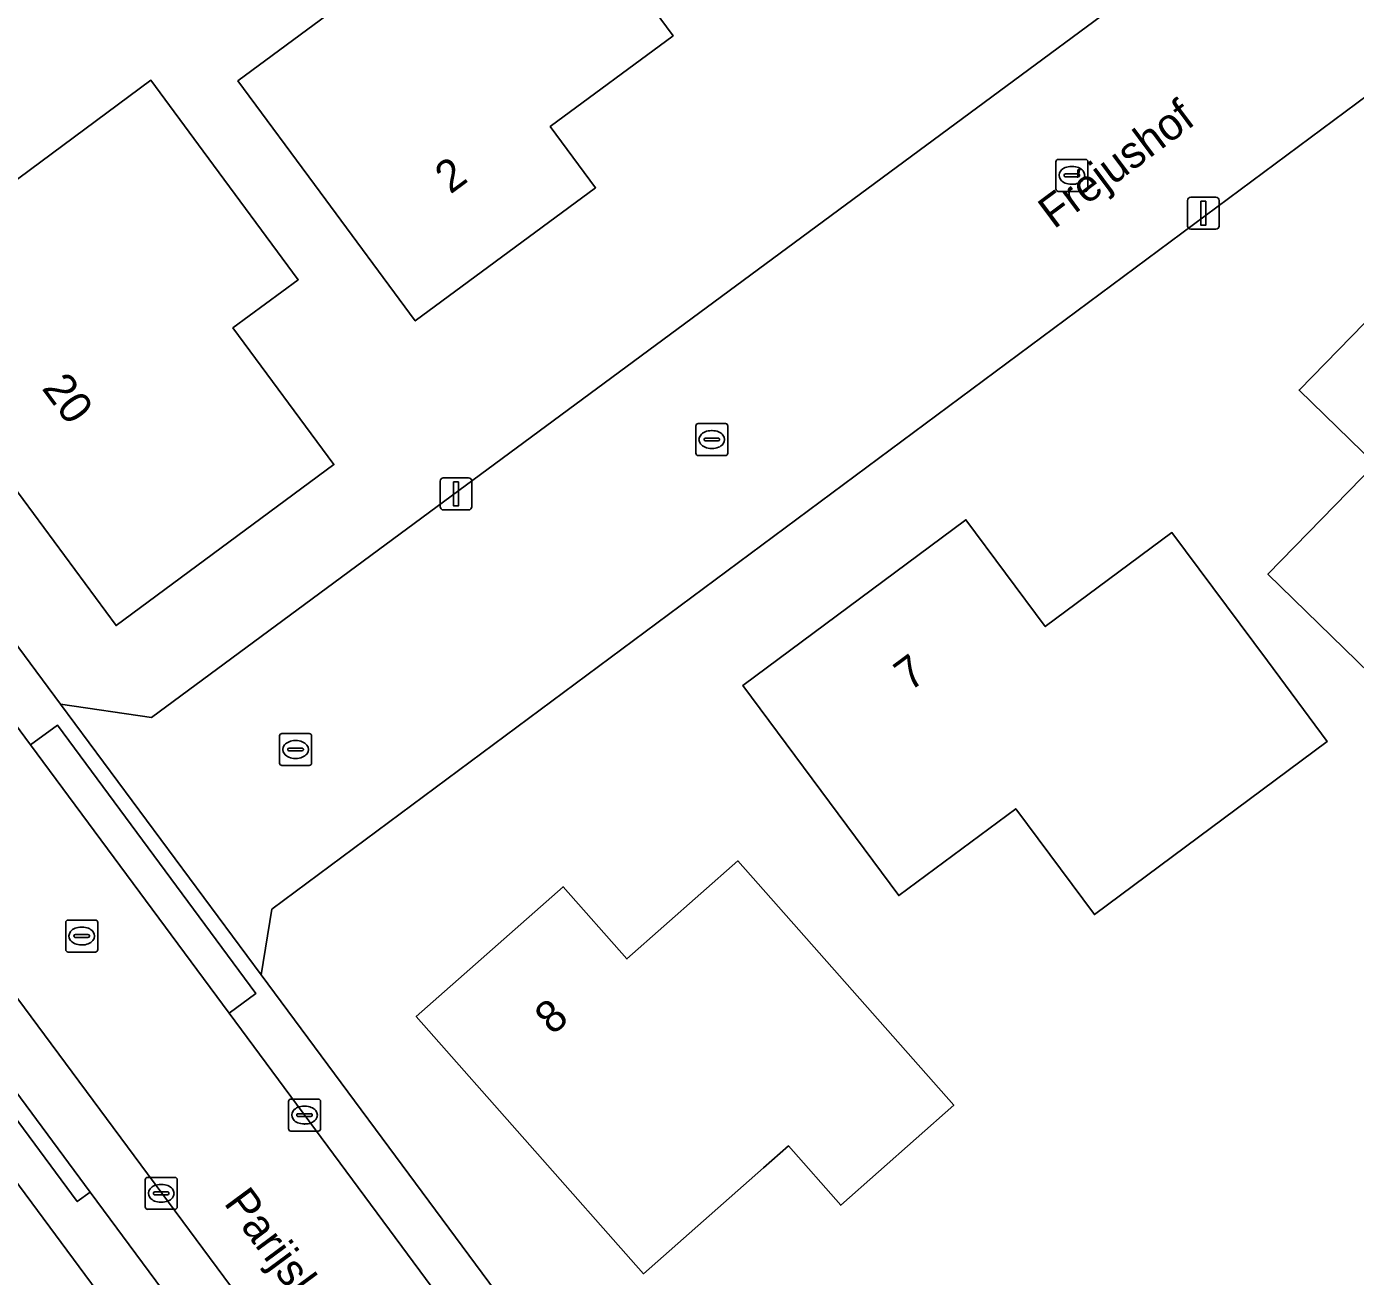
# Model space of a CAD drawing. Extents: x 157767 to 159172, y 387839 to 389425.
# Drawn here: x 158247.71 to 158289.25, y 388855.39 to 388894.47 of the extents above; entities that cross this region are included whole.
import ezdxf

# ---------------------------------------------------------------- set-up
doc = ezdxf.new("R2010")
doc.units = 0
for name, color, linetype in [('IMGEO_Erf', 7, 'Continuous'), ('IMGEO_Kolk', 7, 'Continuous'), ('IMGEO_Lichtmast', 7, 'Continuous'), ('IMGEO_Muur', 7, 'Continuous'), ('IMGEO_Openbare_ruimte_label', 7, 'Continuous'), ('IMGEO_Pand', 7, 'Continuous'), ('IMGEO_Pand_nummerreeks', 7, 'Continuous'), ('IMGEO_Parkeervlak_open', 7, 'Continuous'), ('IMGEO_Rijbaan_lokaal_open', 7, 'Continuous'), ('IMGEO_Rioolput', 7, 'Continuous'), ('IMGEO_Voetpad_open', 7, 'Continuous')]:
    doc.layers.add(name, color=color, linetype=linetype)

msp = doc.modelspace()

# ---------------------------------------------------------------- linework, layer by layer
at = {"layer": 'IMGEO_Erf'}
for points in [[(158216.607, 388916.741), (158232.096, 388895.814), (158240.436, 388884.544), (158248.771, 388873.283), (158251.619, 388872.869), (158308.503, 388914.903), (158311.764, 388910.605), (158310.078, 388908.525)], [(158264.501, 388835.227), (158262.359, 388838.121), (158258.094, 388843.884), (158215.899, 388900.933)], [(158336.583, 388868.029), (158330.688, 388860.972), (158315.168, 388873.93), (158312.265, 388876.354), (158304.422, 388882.902), (158297.761, 388888.464), (158291.64, 388893.575), (158291.561, 388893.641), (158291.482, 388893.707), (158255.376, 388866.868), (158255.05, 388864.819), (158261.746, 388855.773), (158272.039, 388841.868), (158277.918, 388833.925), (158281.995, 388828.417)]]:
    msp.add_lwpolyline(points, dxfattribs=at)
for points in [[(158265.499, 388889.432), (158259.864, 388885.269), (158256.892, 388889.29), (158254.318, 388892.774), (158259.925, 388896.918), (158260.205, 388896.539), (158264.073, 388899.397), (158264.954, 388898.205), (158267.925, 388894.183), (158264.085, 388891.345)], [(158257.321, 388880.775), (158250.512, 388875.743), (158242.747, 388886.252), (158246.769, 388889.224), (158251.599, 388892.793), (158253.236, 388890.578), (158256.207, 388886.556), (158254.165, 388885.047)], [(158286.518, 388877.347), (158289.873, 388880.788), (158287.495, 388883.106), (158292.393, 388888.129), (158299.551, 388881.149), (158296.061, 388877.57), (158294.66, 388876.133), (158294.514, 388876.275), (158291.152, 388872.828), (158290.097, 388873.856)], [(158288.374, 388872.116), (158281.092, 388866.706), (158278.634, 388870.014), (158274.978, 388867.297), (158273.08, 388869.852), (158270.099, 388873.865), (158277.077, 388879.049), (158279.56, 388875.708), (158283.519, 388878.65), (158286.501, 388874.636)], [(158273.163, 388857.617), (158271.528, 388859.47), (158270.748, 388858.781), (158266.999, 388855.472), (158259.893, 388863.521), (158264.485, 388867.576), (158266.479, 388865.317), (158269.95, 388868.382), (158276.698, 388860.74)]]:
    msp.add_lwpolyline(points, close=True, dxfattribs=at)
at = {"layer": 'IMGEO_Kolk'}
for p, q in [((158279.889, 388889.393), (158279.889, 388890.245)), ((158279.964, 388890.319), (158280.816, 388890.319)), ((158280.377, 388890.099), (158280.402, 388890.099)), ((158280.89, 388890.245), (158280.89, 388889.393)), ((158280.148, 388889.813), (158280.148, 388889.825)), ((158280.586, 388889.776), (158280.188, 388889.776)), ((158280.191, 388889.862), (158280.589, 388889.862)), ((158280.4, 388889.539), (158280.375, 388889.539)), ((158280.632, 388889.825), (158280.632, 388889.813)), ((158280.816, 388889.319), (158279.964, 388889.319)), ((158268.708, 388882.058), (158269.56, 388882.058)), ((158268.633, 388881.132), (158268.633, 388881.984)), ((158269.121, 388881.838), (158269.146, 388881.838)), ((158269.634, 388881.984), (158269.634, 388881.132)), ((158268.892, 388881.552), (158268.892, 388881.564)), ((158269.33, 388881.515), (158268.932, 388881.515)), ((158268.935, 388881.601), (158269.333, 388881.601)), ((158269.144, 388881.278), (158269.119, 388881.278)), ((158269.376, 388881.564), (158269.376, 388881.552)), ((158269.56, 388881.058), (158268.708, 388881.058)), ((158255.622, 388871.44), (158255.622, 388872.292)), ((158255.697, 388872.366), (158256.549, 388872.366)), ((158256.11, 388872.146), (158256.135, 388872.146)), ((158256.623, 388872.292), (158256.623, 388871.44)), ((158255.881, 388871.86), (158255.881, 388871.872)), ((158256.319, 388871.823), (158255.921, 388871.823)), ((158255.924, 388871.909), (158256.322, 388871.909)), ((158256.365, 388871.872), (158256.365, 388871.86)), ((158256.549, 388871.366), (158255.697, 388871.366)), ((158256.133, 388871.586), (158256.108, 388871.586)), ((158255.901, 388860.009), (158255.901, 388860.861)), ((158255.976, 388860.935), (158256.828, 388860.935)), ((158256.902, 388860.861), (158256.902, 388860.009)), ((158256.16, 388860.429), (158256.16, 388860.441)), ((158256.203, 388860.478), (158256.601, 388860.478)), ((158256.389, 388860.715), (158256.414, 388860.715)), ((158256.644, 388860.441), (158256.644, 388860.429)), ((158256.598, 388860.392), (158256.2, 388860.392)), ((158256.412, 388860.155), (158256.387, 388860.155)), ((158256.828, 388859.935), (158255.976, 388859.935)), ((158251.421, 388857.561), (158251.421, 388858.413)), ((158251.496, 388858.487), (158252.348, 388858.487)), ((158252.422, 388858.413), (158252.422, 388857.561)), ((158251.68, 388857.981), (158251.68, 388857.993)), ((158252.118, 388857.944), (158251.72, 388857.944)), ((158251.723, 388858.03), (158252.121, 388858.03)), ((158251.909, 388858.267), (158251.934, 388858.267)), ((158252.164, 388857.993), (158252.164, 388857.981)), ((158251.932, 388857.707), (158251.907, 388857.707)), ((158252.348, 388857.487), (158251.496, 388857.487))]:
    msp.add_line(p, q, dxfattribs=at)
for points in [[(158279.889, 388889.393), (158279.889, 388890.245)], [(158279.964, 388890.319), (158280.816, 388890.319)], [(158280.89, 388890.245), (158280.89, 388889.393)], [(158280.816, 388889.319), (158279.964, 388889.319)], [(158268.708, 388882.058), (158269.56, 388882.058)], [(158268.633, 388881.132), (158268.633, 388881.984)], [(158269.634, 388881.984), (158269.634, 388881.132)], [(158269.56, 388881.058), (158268.708, 388881.058)], [(158255.622, 388871.44), (158255.622, 388872.292)], [(158255.697, 388872.366), (158256.549, 388872.366)], [(158256.623, 388872.292), (158256.623, 388871.44)], [(158256.549, 388871.366), (158255.697, 388871.366)], [(158255.901, 388860.009), (158255.901, 388860.861)], [(158255.976, 388860.935), (158256.828, 388860.935)], [(158256.902, 388860.861), (158256.902, 388860.009)], [(158256.828, 388859.935), (158255.976, 388859.935)], [(158251.421, 388857.561), (158251.421, 388858.413)], [(158251.496, 388858.487), (158252.348, 388858.487)], [(158252.422, 388858.413), (158252.422, 388857.561)], [(158252.348, 388857.487), (158251.496, 388857.487)]]:
    msp.add_lwpolyline(points, dxfattribs=at)
for centre, radius, start, end in [((158279.966, 388890.243), 0.0765, 91.552, 178.448), ((158279.966, 388890.243), 0.0765, 91.552, 178.448), ((158280.814, 388890.243), 0.0765, 1.552, 88.448), ((158280.814, 388890.243), 0.0765, 1.552, 88.448), ((158280.188, 388889.822), 0.0403, 85.8775, 175.7526), ((158280.185, 388889.812), 0.0366, 178.938, 274.7102), ((158280.589, 388889.819), 0.043, 264.8664, 352.4533), ((158280.593, 388889.824), 0.0386, 1.7309, 96.639), ((158279.966, 388889.395), 0.0765, 181.552, 268.448), ((158279.966, 388889.395), 0.0765, 181.552, 268.448), ((158280.814, 388889.395), 0.0765, 271.552, 358.448), ((158280.814, 388889.395), 0.0765, 271.552, 358.448), ((158268.71, 388881.982), 0.0765, 91.552, 178.448), ((158268.71, 388881.982), 0.0765, 91.552, 178.448), ((158269.558, 388881.982), 0.0765, 1.552, 88.448), ((158269.558, 388881.982), 0.0765, 1.552, 88.448), ((158268.932, 388881.561), 0.0403, 85.8775, 175.7526), ((158268.929, 388881.551), 0.0366, 178.938, 274.7102), ((158269.333, 388881.558), 0.043, 264.8664, 352.4533), ((158269.337, 388881.563), 0.0386, 1.7309, 96.639), ((158268.71, 388881.134), 0.0765, 181.552, 268.448), ((158268.71, 388881.134), 0.0765, 181.552, 268.448), ((158269.558, 388881.134), 0.0765, 271.552, 358.448), ((158269.558, 388881.134), 0.0765, 271.552, 358.448), ((158255.699, 388872.29), 0.0765, 91.552, 178.448), ((158255.699, 388872.29), 0.0765, 91.552, 178.448), ((158256.547, 388872.29), 0.0765, 1.552, 88.448), ((158256.547, 388872.29), 0.0765, 1.552, 88.448), ((158255.921, 388871.869), 0.0403, 85.8775, 175.7526), ((158255.918, 388871.859), 0.0366, 178.938, 274.7102), ((158256.322, 388871.866), 0.043, 264.8664, 352.4533), ((158256.326, 388871.871), 0.0386, 1.7309, 96.639), ((158255.699, 388871.442), 0.0765, 181.552, 268.448), ((158255.699, 388871.442), 0.0765, 181.552, 268.448), ((158256.547, 388871.442), 0.0765, 271.552, 358.448), ((158256.547, 388871.442), 0.0765, 271.552, 358.448), ((158255.978, 388860.859), 0.0765, 91.552, 178.448), ((158255.978, 388860.859), 0.0765, 91.552, 178.448), ((158256.826, 388860.859), 0.0765, 1.552, 88.448), ((158256.826, 388860.859), 0.0765, 1.552, 88.448), ((158256.2, 388860.438), 0.0403, 85.8775, 175.7526), ((158256.197, 388860.428), 0.0366, 178.938, 274.7102), ((158256.601, 388860.435), 0.043, 264.8664, 352.4533), ((158256.605, 388860.44), 0.0386, 1.7309, 96.639), ((158255.978, 388860.011), 0.0765, 181.552, 268.448), ((158255.978, 388860.011), 0.0765, 181.552, 268.448), ((158256.826, 388860.011), 0.0765, 271.552, 358.448), ((158256.826, 388860.011), 0.0765, 271.552, 358.448), ((158251.498, 388858.411), 0.0765, 91.552, 178.448), ((158251.498, 388858.411), 0.0765, 91.552, 178.448), ((158252.346, 388858.411), 0.0765, 1.552, 88.448), ((158252.346, 388858.411), 0.0765, 1.552, 88.448), ((158251.72, 388857.99), 0.0403, 85.8775, 175.7526), ((158251.717, 388857.98), 0.0366, 178.938, 274.7102), ((158252.121, 388857.987), 0.043, 264.8664, 352.4533), ((158252.125, 388857.992), 0.0386, 1.7309, 96.639), ((158251.498, 388857.563), 0.0765, 181.552, 268.448), ((158251.498, 388857.563), 0.0765, 181.552, 268.448), ((158252.346, 388857.563), 0.0765, 271.552, 358.448), ((158252.346, 388857.563), 0.0765, 271.552, 358.448)]:
    msp.add_arc(centre, radius, start, end, dxfattribs=at)
for centre, major_axis, ratio, start_param, end_param in [((158280.376, 388889.819), (-0.387, 0.002), 0.722429, 4.712389, 7.853982), ((158280.401, 388889.819), (-0.39, 0.002), 0.717154, 1.570796, 4.712389), ((158269.12, 388881.558), (-0.387, 0.002), 0.722429, 4.712389, 7.853982), ((158269.145, 388881.558), (-0.39, 0.002), 0.717154, 1.570796, 4.712389), ((158256.109, 388871.866), (-0.387, 0.002), 0.722429, 4.712389, 7.853982), ((158256.134, 388871.866), (-0.39, 0.002), 0.717154, 1.570796, 4.712389), ((158256.388, 388860.435), (-0.387, 0.002), 0.722429, 4.712389, 7.853982), ((158256.413, 388860.435), (-0.39, 0.002), 0.717154, 1.570796, 4.712389), ((158251.908, 388857.987), (-0.387, 0.002), 0.722429, 4.712389, 7.853982), ((158251.933, 388857.987), (-0.39, 0.002), 0.717154, 1.570796, 4.712389)]:
    msp.add_ellipse(centre, major_axis=major_axis, ratio=ratio, start_param=start_param, end_param=end_param, dxfattribs=at)
at = {"layer": 'IMGEO_Lichtmast'}
for p, q in [((158284.104, 388889.135), (158284.894, 388889.135)), ((158284.894, 388889.135), (158284.104, 388889.135)), ((158284.004, 388888.235), (158284.004, 388889.035)), ((158284.004, 388889.035), (158284.004, 388888.235)), ((158284.994, 388889.035), (158284.994, 388888.235)), ((158284.994, 388888.235), (158284.994, 388889.035)), ((158284.894, 388888.135), (158284.104, 388888.135)), ((158284.104, 388888.135), (158284.894, 388888.135)), ((158260.64, 388879.457), (158260.64, 388880.257)), ((158260.64, 388880.257), (158260.64, 388879.457)), ((158260.74, 388880.357), (158261.53, 388880.357)), ((158261.53, 388880.357), (158260.74, 388880.357)), ((158261.63, 388880.257), (158261.63, 388879.457)), ((158261.63, 388879.457), (158261.63, 388880.257)), ((158261.53, 388879.357), (158260.74, 388879.357)), ((158260.74, 388879.357), (158261.53, 388879.357))]:
    msp.add_line(p, q, dxfattribs=at)
for points in [[(158284.424, 388889.01), (158284.574, 388889.01), (158284.574, 388888.26), (158284.424, 388888.26), (158284.424, 388889.01)], [(158261.06, 388880.232), (158261.21, 388880.232), (158261.21, 388879.482), (158261.06, 388879.482), (158261.06, 388880.232)]]:
    msp.add_lwpolyline(points, dxfattribs=at)
for centre, start, end in [((158284.104, 388889.035), 90, 180), ((158284.104, 388889.035), 90, 180), ((158284.894, 388889.035), 0, 90), ((158284.894, 388889.035), 360, 90), ((158284.104, 388888.235), 180, 270), ((158284.104, 388888.235), 180, 270), ((158284.894, 388888.235), 270, 0), ((158284.894, 388888.235), 270, 0), ((158260.74, 388880.257), 90, 180), ((158260.74, 388880.257), 90, 180), ((158261.53, 388880.257), 0, 90), ((158261.53, 388880.257), 360, 90), ((158260.74, 388879.457), 180, 270), ((158260.74, 388879.457), 180, 270), ((158261.53, 388879.457), 270, 0), ((158261.53, 388879.457), 270, 0)]:
    msp.add_arc(centre, 0.1, start, end, dxfattribs=at)
at = {"layer": 'IMGEO_Muur'}
msp.add_lwpolyline([(158261.746, 388855.773), (158272.039, 388841.868)], dxfattribs=at)
at = {"layer": 'IMGEO_Pand'}
for points in [[(158264.954, 388898.205), (158264.073, 388899.397), (158260.205, 388896.539), (158259.925, 388896.918), (158254.318, 388892.774), (158256.892, 388889.29), (158259.864, 388885.269), (158265.499, 388889.432), (158264.085, 388891.345), (158267.925, 388894.183)], [(158246.769, 388889.224), (158242.747, 388886.252), (158250.512, 388875.743), (158257.321, 388880.775), (158254.165, 388885.047), (158256.207, 388886.556), (158253.236, 388890.578), (158251.599, 388892.793)], [(158290.097, 388873.856), (158291.152, 388872.828), (158294.514, 388876.275), (158294.66, 388876.133), (158296.061, 388877.57), (158299.551, 388881.149), (158292.393, 388888.129), (158287.495, 388883.106), (158289.873, 388880.788), (158286.518, 388877.347)], [(158286.501, 388874.636), (158283.519, 388878.65), (158279.56, 388875.708), (158277.077, 388879.049), (158270.099, 388873.865), (158273.08, 388869.852), (158274.978, 388867.297), (158278.634, 388870.014), (158281.092, 388866.706), (158288.374, 388872.116)], [(158271.528, 388859.47), (158273.163, 388857.617), (158276.698, 388860.74), (158269.95, 388868.382), (158266.479, 388865.317), (158264.485, 388867.576), (158259.893, 388863.521), (158266.999, 388855.472), (158270.748, 388858.781)]]:
    msp.add_lwpolyline(points, close=True, dxfattribs=at)
at = {"layer": 'IMGEO_Parkeervlak_open'}
for points in [[(158212.45, 388908.288), (158223.833, 388892.931), (158226.089, 388889.887), (158233.273, 388880.195), (158237.779, 388874.116), (158245.185, 388864.125), (158249.697, 388858.026), (158256.865, 388848.337), (158259.129, 388845.277), (158271.67, 388828.325)], [(158274.737, 388827.212), (158267.997, 388836.311), (158266.338, 388838.549), (158234.731, 388881.216)]]:
    msp.add_lwpolyline(points, dxfattribs=at)
at = {"layer": 'IMGEO_Rijbaan_lokaal_open'}
msp.add_lwpolyline([(158310.078, 388908.525), (158311.764, 388910.605), (158308.503, 388914.903), (158251.619, 388872.869), (158248.771, 388873.283), (158255.05, 388864.819), (158255.376, 388866.868), (158291.482, 388893.707)], dxfattribs=at)
msp.add_lwpolyline([(158266.338, 388838.549), (158270.383, 388841.529), (158254.044, 388863.622), (158247.84, 388872.011), (158238.796, 388884.24), (158234.731, 388881.216)], close=True, dxfattribs=at)
at = {"layer": 'IMGEO_Rioolput'}
for p, q in [((158248.936, 388865.607), (158248.936, 388866.459)), ((158249.011, 388866.533), (158249.863, 388866.533)), ((158249.424, 388866.313), (158249.449, 388866.313)), ((158249.937, 388866.459), (158249.937, 388865.607)), ((158249.195, 388866.027), (158249.195, 388866.039)), ((158249.633, 388865.99), (158249.235, 388865.99)), ((158249.238, 388866.076), (158249.636, 388866.076)), ((158249.679, 388866.039), (158249.679, 388866.027)), ((158249.863, 388865.533), (158249.011, 388865.533)), ((158249.447, 388865.753), (158249.422, 388865.753))]:
    msp.add_line(p, q, dxfattribs=at)
for points in [[(158248.936, 388865.607), (158248.936, 388866.459)], [(158249.011, 388866.533), (158249.863, 388866.533)], [(158249.937, 388866.459), (158249.937, 388865.607)], [(158249.863, 388865.533), (158249.011, 388865.533)]]:
    msp.add_lwpolyline(points, dxfattribs=at)
for centre, radius, start, end in [((158249.013, 388866.457), 0.0765, 91.552, 178.448), ((158249.013, 388866.457), 0.0765, 91.552, 178.448), ((158249.861, 388866.457), 0.0765, 1.552, 88.448), ((158249.861, 388866.457), 0.0765, 1.552, 88.448), ((158249.235, 388866.036), 0.0403, 85.8775, 175.7526), ((158249.232, 388866.026), 0.0366, 178.938, 274.7102), ((158249.636, 388866.033), 0.043, 264.8664, 352.4533), ((158249.64, 388866.038), 0.0386, 1.7309, 96.639), ((158249.013, 388865.609), 0.0765, 181.552, 268.448), ((158249.013, 388865.609), 0.0765, 181.552, 268.448), ((158249.861, 388865.609), 0.0765, 271.552, 358.448), ((158249.861, 388865.609), 0.0765, 271.552, 358.448)]:
    msp.add_arc(centre, radius, start, end, dxfattribs=at)
for centre, major_axis, ratio, start_param, end_param in [((158249.423, 388866.033), (-0.387, 0.002), 0.722429, 4.712389, 7.853982), ((158249.448, 388866.033), (-0.39, 0.002), 0.717154, 1.570796, 4.712389)]:
    msp.add_ellipse(centre, major_axis=major_axis, ratio=ratio, start_param=start_param, end_param=end_param, dxfattribs=at)
at = {"layer": 'IMGEO_Voetpad_open'}
for points in [[(158281.995, 388828.417), (158277.918, 388833.925), (158272.039, 388841.868), (158261.746, 388855.773), (158255.05, 388864.819), (158248.771, 388873.283), (158240.436, 388884.544), (158232.096, 388895.814), (158216.607, 388916.741), (158214.442, 388919.362)], [(158207.15, 388918.744), (158204.311, 388916.804), (158210.515, 388908.209), (158215.899, 388900.933), (158258.094, 388843.884), (158262.359, 388838.121), (158264.501, 388835.227), (158269.916, 388827.91), (158273.985, 388822.573)], [(158215.104, 388916.304), (158215.175, 388916.18), (158237.152, 388886.463), (158238.796, 388884.24), (158247.84, 388872.011), (158248.676, 388872.629), (158254.88, 388864.24), (158254.044, 388863.622), (158270.383, 388841.529), (158272.022, 388839.312), (158276.689, 388833.002), (158278.629, 388830.379), (158279.027, 388830.68), (158281.325, 388827.642), (158280.926, 388827.34), (158282.313, 388825.851), (158282.628, 388826.242), (158285.614, 388823.838), (158285.3, 388823.446)], [(158271.67, 388828.325), (158259.129, 388845.277), (158258.726, 388844.98), (158256.463, 388848.04), (158256.865, 388848.337), (158249.697, 388858.026), (158249.296, 388857.729), (158244.784, 388863.828), (158245.185, 388864.125), (158237.779, 388874.116)]]:
    msp.add_lwpolyline(points, dxfattribs=at)
for points in [[(158254.88, 388864.24), (158248.676, 388872.629), (158247.84, 388872.011), (158254.044, 388863.622)], [(158245.185, 388864.125), (158244.784, 388863.828), (158249.296, 388857.729), (158249.697, 388858.026)]]:
    msp.add_lwpolyline(points, close=True, dxfattribs=at)

# ---------------------------------------------------------------- texts
at = {"layer": 'IMGEO_Openbare_ruimte_label'}
for s, rotation, p in [('Fréjushof', 36.6636, (158279.829, 388888.121)), ('Parijslaan', 306.5033, (158253.856, 388857.681))]:
    msp.add_text(s, height=1, rotation=rotation, dxfattribs=at).set_placement(p)
at = {"layer": 'IMGEO_Pand_nummerreeks'}
for s, rotation, p in [('2', 36.4561, (158260.961, 388889.213)), ('20', 306.4603, (158248.167, 388883.157)), ('7', 36.6089, (158275.322, 388873.659)), ('8', 41.4464, (158264.157, 388862.91))]:
    msp.add_text(s, height=1, rotation=rotation, dxfattribs=at).set_placement(p)

doc.saveas('drawing.dxf')
